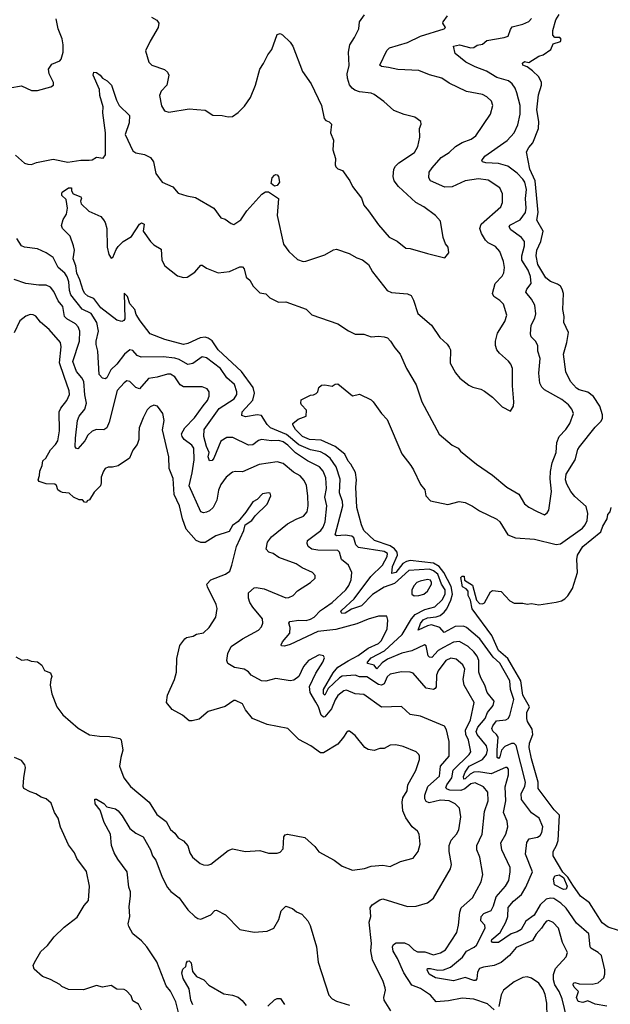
# Model space of a CAD drawing. Extents: x 2086813 to 2278017, y 548126 to 753336.
# Tile 258 of 461: x 2155952 to 2160040, y 679478 to 686289. Entities that reach past the tile are written whole.
import ezdxf

# ---------------------------------------------------------------- set-up
doc = ezdxf.new("R2010")
doc.units = 0

msp = doc.modelspace()

# ---------------------------------------------------------------- linework, layer by layer
at = {"layer": '0CON10XD'}
for points in [[(2156545.5, 685435), (2156545.4, 685505), (2156528.2, 685645), (2156530.7, 685685), (2156506.9, 685765), (2156505.6, 685805), (2156460, 685905), (2156465, 685926.2), (2156485, 685924.2), (2156510, 685905), (2156525, 685883.8), (2156557.5, 685865), (2156588.8, 685835), (2156621.7, 685731.7), (2156640, 685695), (2156712, 685625), (2156709.4, 685575), (2156683.1, 685495), (2156735, 685381.9), (2156755, 685367.3), (2156815, 685355.3), (2156858.5, 685335), (2156878.2, 685305), (2156895.5, 685225), (2156939.2, 685165), (2157012.5, 685132.5), (2157049.1, 685089.1), (2157109.2, 685069.2), (2157167.9, 685057.9), (2157295.6, 684985.6), (2157345, 684919.2), (2157375, 684908.9), (2157415, 684878.6), (2157435, 684872.9), (2157482.5, 684905), (2157524, 684966), (2157627.2, 685082.8), (2157653, 685097), (2157675, 685098.2), (2157742.5, 685052.5), (2157733.3, 684935), (2157778, 684735), (2157815.8, 684685.8), (2157875, 684628.8), (2157915, 684616), (2157932.3, 684617.7), (2158065, 684662.9), (2158125, 684696.9), (2158145, 684701.9), (2158231.9, 684671.9), (2158285, 684642.5), (2158325, 684626.9), (2158365.7, 684595), (2158394.7, 684544.7), (2158495, 684414.5), (2158525, 684402.2), (2158635, 684392.9), (2158661.4, 684381.4), (2158678.3, 684348.3), (2158707, 684257), (2158802, 684175), (2158859.7, 684089.7), (2158910, 684045), (2158925, 684023.3), (2158932.5, 684005), (2158931.7, 683911.7), (2158968, 683845), (2158998.8, 683808.8), (2159061.2, 683761.2), (2159087.7, 683747.7), (2159143.9, 683733.9), (2159168.8, 683718.8), (2159225, 683676.7), (2159291.7, 683611.7), (2159348.3, 683581.7), (2159370, 683615), (2159372.5, 683645), (2159362.5, 683755), (2159361.9, 683875), (2159351.4, 683905), (2159335, 683927.5), (2159271.6, 683981.6), (2159254.4, 684005), (2159244.4, 684035), (2159244.4, 684065), (2159259.4, 684120.6), (2159308.8, 684201.2), (2159323.3, 684245), (2159299.8, 684319.8), (2159275, 684347.1), (2159234, 684375), (2159224.2, 684395), (2159242.2, 684465), (2159290.8, 684515), (2159303.4, 684536.6), (2159306.5, 684573.5), (2159300, 684615), (2159275.7, 684685), (2159245, 684720.8), (2159195, 684745.8), (2159175, 684764), (2159148.6, 684808.6), (2159136.5, 684845), (2159145.6, 684875), (2159282.9, 684995), (2159294.4, 685025), (2159294.4, 685085), (2159275.4, 685125.4), (2159195, 685179.2), (2159128.1, 685188.1), (2159034.8, 685175.2), (2158945, 685133.2), (2158895, 685130.9), (2158795.8, 685175), (2158783.1, 685195), (2158785.5, 685234.5), (2158805.7, 685265), (2158870, 685335), (2158925, 685370), (2158967.4, 685412.6), (2159015, 685440), (2159077.3, 685462.7), (2159108, 685485), (2159210, 685635), (2159226, 685695), (2159218, 685725), (2159185, 685756.2), (2159155, 685771.2), (2159045, 685791.5), (2158925, 685850.6), (2158873.9, 685883.9), (2158787.6, 685907.6), (2158715, 685936.5), (2158570, 685945), (2158505, 685957.3), (2158455, 685964), (2158444.2, 685975), (2158493.3, 686075), (2158510.8, 686095), (2158635, 686130), (2158725.2, 686174.8), (2158890, 686225), (2158898, 686235), (2158881.4, 686265), (2158881.9, 686275), (2158912.7, 686315)], [(2156865, 686306.7), (2156902.5, 686285), (2156914.3, 686265), (2156911.1, 686235), (2156855, 686140.8), (2156823, 686073), (2156846.2, 685995), (2156867.5, 685975), (2156954, 685945), (2156974.2, 685925), (2156984.2, 685905), (2156970, 685835), (2156931.2, 685795), (2156918.8, 685765), (2156932.7, 685692.7), (2156955, 685657.5), (2156985, 685648.8), (2157125, 685672), (2157178.3, 685668.3), (2157235, 685662.5), (2157288.3, 685628.3), (2157353.6, 685626.4), (2157395, 685616.7), (2157425, 685620), (2157465, 685647.5), (2157508.8, 685691.2), (2157548.7, 685751.3), (2157584.4, 685835), (2157613.2, 685946.8), (2157640, 685985), (2157668.8, 686045), (2157698.3, 686081.7), (2157735, 686187.5), (2157755, 686192.5), (2157770, 686185), (2157824, 686134), (2157842, 686105), (2157910.2, 685930.2), (2157968.6, 685845), (2158040.8, 685695), (2158060, 685605), (2158070.6, 685590.6), (2158095, 685582), (2158110, 685565), (2158104, 685505), (2158124, 685455), (2158119.5, 685389.5), (2158137.7, 685327.7), (2158136.2, 685285), (2158141.2, 685271.2), (2158155, 685256.7), (2158186.7, 685245), (2158236.2, 685175), (2158256.2, 685135), (2158316.7, 685055), (2158333.3, 685005), (2158367.3, 684967.3), (2158435, 684868.8), (2158510, 684785), (2158565, 684756.2), (2158625, 684708), (2158655, 684706.2), (2158775, 684671.2), (2158895, 684642.5), (2158922.5, 684675), (2158916.7, 684715), (2158898.3, 684738.3), (2158883, 684783), (2158863.8, 684895), (2158830, 684935), (2158748, 684995), (2158693.6, 685023.6), (2158574.7, 685134.7), (2158544.4, 685175), (2158537.5, 685205), (2158540.6, 685255), (2158552.5, 685275), (2158575, 685297.5), (2158685, 685369.2), (2158708.3, 685411.7), (2158722.2, 685475), (2158720, 685535), (2158730, 685565), (2158727.5, 685585), (2158687.5, 685615), (2158612.7, 685632.7), (2158540.7, 685660.7), (2158472.4, 685722.4), (2158405, 685771.4), (2158385, 685780), (2158305, 685789.5), (2158272.3, 685802.3), (2158252.9, 685815), (2158235, 685838), (2158221.2, 685885), (2158219.2, 685915), (2158232.7, 685972.7), (2158227.3, 686065), (2158237.8, 686115), (2158270, 686165), (2158298.6, 686225), (2158302.9, 686275), (2158338.1, 686321.9)], [(2159501.2, 685935), (2159465, 685963.8), (2159435, 685974.3), (2159431.7, 685988.3), (2159445, 685998.6), (2159475, 685993.8), (2159545, 686036), (2159575, 686046), (2159627, 686083), (2159645, 686122.5), (2159695, 686138), (2159698.5, 686155), (2159691.2, 686165), (2159655, 686166.2), (2159640.8, 686180.8), (2159642.2, 686215), (2159661.5, 686288.5), (2159685.4, 686324.6)], [(2155883.6, 685816.4), (2155965, 685831.2), (2156035, 685799.5), (2156075, 685798.2), (2156168.8, 685825), (2156186, 685835), (2156186, 685855), (2156155.4, 685915), (2156152.9, 685947.1), (2156175, 685981.8), (2156230, 686005), (2156240, 686015), (2156253.1, 686065), (2156254.4, 686115.6), (2156247.2, 686157.2), (2156219.4, 686225), (2156204.4, 686294.4)], [(2157486.3, 683855), (2157325, 684004.7), (2157285, 684067.7), (2157256.7, 684086.7), (2157235, 684091.7), (2157202.4, 684087.6), (2157115, 684049.1), (2157085, 684042.9), (2156956.2, 684076.2), (2156856.4, 684116.4), (2156785, 684205.6), (2156759.3, 684249.3), (2156748.6, 684285), (2156714.2, 684324.2), (2156698.5, 684375), (2156675, 684396), (2156680, 684220), (2156673.1, 684206.9), (2156658.5, 684201.5), (2156625, 684210.6), (2156515, 684296.3), (2156465, 684360.8), (2156425, 684377.3), (2156403.6, 684393.6), (2156390.8, 684415), (2156369.5, 684489.5), (2156347.3, 684535), (2156340.8, 684585), (2156322.3, 684635), (2156331.1, 684695), (2156325.7, 684725), (2156301.1, 684791.1), (2156248.8, 684845), (2156241.2, 684865), (2156253.8, 684906.2), (2156275.8, 684944.2), (2156283.8, 684985), (2156273.3, 685045), (2156245, 685072.5), (2156243.6, 685086.4), (2156247.5, 685095), (2156290, 685125), (2156310, 685125), (2156310, 685105), (2156323.3, 685083.3), (2156375, 685062.5), (2156380, 685055), (2156373, 685033), (2156377.5, 685015), (2156430, 684965), (2156515, 684927.1), (2156532.9, 684905), (2156544.3, 684885), (2156554.4, 684845), (2156558, 684715), (2156568.8, 684665), (2156585, 684640), (2156597, 684643), (2156620, 684700), (2156635, 684720), (2156667.5, 684755), (2156725, 684788.8), (2156782.5, 684875), (2156795, 684884.2), (2156814, 684875), (2156808, 684825), (2156857.5, 684755), (2156881.3, 684731.3), (2156932.1, 684702.1), (2156936.9, 684625), (2156956.3, 684586.3), (2157045, 684517.5), (2157085, 684506), (2157111.7, 684508.3), (2157165, 684543.3), (2157205, 684590), (2157215, 684590), (2157245, 684568.8), (2157325, 684536.7), (2157405, 684546), (2157475, 684580), (2157495, 684580), (2157505.7, 684565.7), (2157518.8, 684508.8), (2157545, 684487.5), (2157568, 684445), (2157615, 684398.8), (2157655, 684393.3), (2157683.9, 684363.9), (2157742.5, 684335), (2157795, 684337.5), (2157935, 684286), (2157975, 684248), (2158155, 684185.7), (2158227.3, 684137.3), (2158275, 684114.2), (2158335, 684112.5), (2158385, 684093.8), (2158435, 684100), (2158475.6, 684095.6), (2158497.2, 684087.2), (2158518.8, 684065), (2158547.7, 684017.7), (2158585.8, 683975), (2158628.9, 683875), (2158695, 683763.8), (2158734.5, 683645), (2158855, 683421.4), (2158945, 683346.2), (2158987.5, 683325), (2159003.3, 683305), (2159113.3, 683215), (2159225, 683138.8), (2159324, 683055), (2159405.4, 683005.4), (2159445, 682940), (2159475.8, 682915.8), (2159533.3, 682886.7), (2159585, 682862.5), (2159603, 682877), (2159614, 682896), (2159632.8, 683025), (2159623, 683113), (2159626.6, 683163.4), (2159637.3, 683222.7), (2159663.8, 683295), (2159668.9, 683365), (2159686.2, 683405), (2159732.5, 683455), (2159760, 683495), (2159784.4, 683565), (2159773.9, 683593.9), (2159751.1, 683625), (2159705, 683660.5), (2159585, 683727.8), (2159566.6, 683746.6), (2159551.8, 683775), (2159543.8, 683843.8), (2159553.6, 683945), (2159538.2, 683995), (2159538.1, 684035), (2159521.9, 684065), (2159491.5, 684095), (2159486.4, 684115), (2159491.8, 684175), (2159517.3, 684225), (2159524.5, 684255), (2159517.5, 684315), (2159494.7, 684354.7), (2159455.5, 684405), (2159461.1, 684425), (2159491.2, 684465), (2159486.8, 684513.2), (2159471.2, 684555), (2159426.7, 684625), (2159427.6, 684655), (2159445.9, 684725), (2159444.6, 684755), (2159425, 684782.7), (2159351.5, 684835), (2159339.4, 684855), (2159345, 684867.8), (2159415.4, 684905), (2159452.1, 684955), (2159457.5, 684985), (2159453, 685053), (2159459.6, 685115), (2159447.9, 685165), (2159435, 685186.4), (2159395, 685226.5), (2159329.4, 685275), (2159265, 685294.7), (2159177.8, 685297.8), (2159156.2, 685305), (2159150.8, 685315), (2159172.2, 685345), (2159325, 685452.7), (2159375, 685506.9), (2159399.2, 685560.8), (2159414.6, 685635), (2159414.6, 685695), (2159393.7, 685783.7), (2159381.8, 685815), (2159361.1, 685845), (2159335.9, 685865.9), (2159255, 685889.8), (2159182.5, 685932.5), (2159105, 685962.1), (2159040, 685995), (2158965, 686054.3), (2158954, 686105), (2158995, 686115.5), (2159075, 686094.5), (2159094.2, 686095.8), (2159117.5, 686112.5), (2159155, 686118.8), (2159185, 686145.8), (2159305.3, 686164.7), (2159333.8, 686175), (2159348.3, 686221.7), (2159360.9, 686239.1), (2159435, 686257.1), (2159475, 686277.1), (2159493.8, 686296.2)], [(2160015.2, 679465.2), (2159935, 679478), (2159885, 679501.4), (2159849.8, 679490.2), (2159817.7, 679497.7), (2159806.5, 679525), (2159819.5, 679565), (2159790, 679595), (2159782.5, 679612.5), (2159785.5, 679624.5), (2159795, 679629.5), (2159825, 679620), (2159915, 679616.1), (2159955, 679625.4), (2159995, 679661.4), (2160002.2, 679685), (2160001.9, 679715), (2159978.4, 679815), (2159956.4, 679836.4), (2159905.5, 679865), (2159899.2, 679875), (2159890, 679965), (2159805, 680037.8), (2159735, 680142.1), (2159696.8, 680176.8), (2159648.4, 680208.4), (2159625, 680212), (2159595, 680204), (2159554.4, 680165), (2159512, 680095), (2159455, 680053.4), (2159422.5, 679995), (2159395, 679978.6), (2159354, 679966), (2159265, 679905.4), (2159225, 679904.5), (2159217.5, 679915), (2159220.8, 679925), (2159276.8, 679973.2), (2159315.9, 680045.9), (2159329.5, 680085), (2159332, 680148), (2159368.7, 680191.3), (2159425, 680236.8), (2159455, 680287.5), (2159502, 680395), (2159453.6, 680515), (2159462.8, 680597.2), (2159478.7, 680621.3), (2159535, 680633.3), (2159554, 680645), (2159566.5, 680665), (2159573.3, 680705), (2159546.7, 680765), (2159493.1, 680803.1), (2159424.8, 680894.8), (2159422.1, 680935), (2159449.1, 680985), (2159451.9, 681015), (2159387.6, 681267.6), (2159375, 681280.8), (2159355, 681282.8), (2159309.3, 681260.7), (2159287.5, 681235), (2159275, 681190), (2159265, 681178.9), (2159255.7, 681185.7), (2159255.8, 681235.8), (2159263.8, 681325), (2159252.7, 681345), (2159226, 681366), (2159220, 681385), (2159227, 681405), (2159251.8, 681438.2), (2159317.5, 681445), (2159332.7, 681455), (2159344, 681475), (2159371.4, 681585), (2159348.8, 681655), (2159343.2, 681715), (2159275, 681836.3), (2159228, 681878), (2159136.2, 682005), (2159045, 682085.3), (2159022.5, 682092.5), (2158965, 682091.2), (2158890.5, 682050.5), (2158860.8, 682085), (2158802.1, 682102.1), (2158773.4, 682096.6), (2158710, 682065), (2158725, 682111.5), (2158745, 682138.1), (2158775, 682150.7), (2158835, 682158.3), (2158861.8, 682168.2), (2158890, 682190), (2158907.4, 682212.6), (2158936.2, 682273.8), (2158947.3, 682315), (2158937.8, 682367.8), (2158886.8, 682465), (2158855, 682505.2), (2158815, 682528.6), (2158655, 682547.3), (2158628.4, 682541.6), (2158603, 682527), (2158555, 682463.9), (2158527.1, 682457.1), (2158533.4, 682505), (2158566.7, 682585), (2158564.1, 682605), (2158547.2, 682627.2), (2158515, 682649.9), (2158407.7, 682685), (2158334.7, 682755), (2158317.5, 682795), (2158286.6, 682915), (2158278.7, 683055), (2158282.8, 683105), (2158275.9, 683155.9), (2158245, 683212.9), (2158224.4, 683235), (2158202.5, 683282.5), (2158136.2, 683336.2), (2158039.2, 683379.2), (2157958.8, 683385), (2157908.6, 683405), (2157860.9, 683455), (2157843, 683487), (2157843.6, 683496.4), (2157880, 683525), (2157934, 683546), (2157937.5, 683587.5), (2157902.5, 683625), (2157897.5, 683635), (2157900.7, 683659.3), (2157965, 683692.5), (2157985, 683693.3), (2158005, 683702.5), (2158016.7, 683715), (2158023.3, 683745), (2158040.5, 683759.5), (2158065, 683763.3), (2158115, 683753.8), (2158135, 683766.7), (2158155, 683770), (2158255, 683686.7), (2158305, 683698.8), (2158385, 683658.8), (2158398.8, 683645), (2158455, 683564), (2158495, 683522), (2158597.1, 683285), (2158658, 683205), (2158678, 683175), (2158725, 683072.5), (2158755.8, 683035.8), (2158762.5, 682995), (2158795, 682961.2), (2158915, 682935.8), (2158994.2, 682955.8), (2159035, 682948.9), (2159085, 682924.6), (2159135, 682890.3), (2159255, 682833.6), (2159275, 682814.4), (2159331.4, 682725), (2159384.5, 682704.5), (2159515, 682695.5), (2159665, 682657.5), (2159695, 682661.8), (2159847.6, 682772.4), (2159866.4, 682793.6), (2159879.4, 682825), (2159883.5, 682873.5), (2159872.3, 682922.3), (2159795, 682989.6), (2159765.4, 683025), (2159738.7, 683075), (2159730.3, 683105), (2159734, 683145), (2159796.2, 683245), (2159814.4, 683314.4), (2159825.9, 683334.1), (2159935, 683470.8), (2159975, 683510), (2159985, 683530), (2159986.4, 683555), (2159965.9, 683615.9), (2159922.8, 683682.8), (2159885, 683712.7), (2159825, 683729.2), (2159805, 683740.6), (2159765, 683785.7), (2159732.8, 683852.8), (2159716.2, 683975), (2159739.1, 684055), (2159749.1, 684125), (2159718.9, 684195), (2159720.9, 684235), (2159710.9, 684285), (2159714.8, 684395), (2159707.1, 684425), (2159695, 684444.6), (2159675, 684458.9), (2159625, 684477.8), (2159592.6, 684502.6), (2159538.3, 684595), (2159527.4, 684655), (2159531, 684695), (2159558.6, 684755), (2159575.3, 684825), (2159532.1, 684902.1), (2159539.7, 684955), (2159520.3, 685175), (2159481.6, 685255), (2159459.5, 685375), (2159475, 685404.3), (2159503.2, 685436.8), (2159542.2, 685535), (2159544.7, 685584.7), (2159530.5, 685665), (2159542, 685768), (2159563.8, 685835), (2159563.9, 685853.9), (2159544.1, 685894.1), (2159501.2, 685935)], [(2155922.7, 685352.7), (2155985, 685296.2), (2156008.3, 685288.3), (2156035, 685288), (2156069.7, 685300.3), (2156185, 685323.3), (2156285.9, 685304.1), (2156375, 685318.1), (2156433, 685317), (2156455, 685320), (2156485, 685337.5), (2156529.3, 685330.7), (2156545.8, 685355), (2156545.5, 685435)], [(2157715, 685138.1), (2157693.5, 685155), (2157698.9, 685195), (2157715, 685214.2), (2157725, 685217.1), (2157735, 685215.7), (2157742.5, 685205), (2157750, 685165), (2157735, 685141.4), (2157715, 685138.1)], [(2159235, 679439.4), (2159190.4, 679480.4), (2159095, 679514), (2159015, 679521.1), (2158918.9, 679501.1), (2158833.8, 679493.8), (2158795, 679541.2), (2158725, 679586.2), (2158665, 679608.9), (2158609.7, 679695), (2158567.3, 679795), (2158537.3, 679845), (2158532.5, 679875), (2158539.8, 679890.2), (2158557.6, 679902.4), (2158615, 679902.1), (2158645, 679889.2), (2158679.6, 679855), (2158705, 679840.6), (2158755, 679840.8), (2158815, 679820.8), (2158865, 679833.8), (2158899.4, 679855), (2158976.7, 679975), (2158989.5, 680025), (2158997.9, 680115), (2159007.9, 680145), (2159085.9, 680214.1), (2159145.6, 680325), (2159158.1, 680375), (2159136.2, 680495), (2159116.4, 680545), (2159115.4, 680575), (2159152.1, 680655), (2159168.8, 680811.2), (2159194.5, 680885), (2159193.1, 680945), (2159162.4, 680982.4), (2159105, 681009.4), (2159075, 681001.6), (2159032.3, 680967.7), (2159005, 680956), (2158928.5, 680958.5), (2158910, 680965), (2158902.1, 680975), (2158907.5, 680995), (2158943, 681045), (2158952.8, 681097.2), (2159062.1, 681205), (2159073.2, 681225), (2159058.1, 681305), (2159040.8, 681345), (2159036.8, 681375), (2159071.9, 681445), (2159096.4, 681565), (2159029.3, 681685), (2159021, 681725), (2159026.5, 681755), (2159033.3, 681795), (2159019.7, 681825), (2158972.2, 681865), (2158935, 681872.7), (2158901.1, 681855), (2158848.2, 681785), (2158836.8, 681755), (2158835.3, 681674.7), (2158827.7, 681662.3), (2158815, 681656.4), (2158765, 681665.4), (2158675, 681768.1), (2158655, 681775.6), (2158595, 681777.1), (2158515, 681761.8), (2158495, 681741.9), (2158474.6, 681695), (2158455, 681685.2), (2158435, 681690.7), (2158355, 681742.3), (2158305, 681743.5), (2158275, 681754.6), (2158185, 681748.6), (2158165, 681737), (2158087.8, 681662.2), (2158065, 681615.8), (2158054.1, 681625.9), (2158054.4, 681655), (2158120.6, 681769.4), (2158155, 681810.2), (2158225, 681854.5), (2158295, 681891.4), (2158365, 681940.8), (2158435, 681974.2), (2158455, 681993.9), (2158495.6, 682075.6), (2158500.8, 682135), (2158492.5, 682162.5), (2158435, 682162), (2158365, 682142.7), (2158285, 682109.2), (2158140.4, 682069.6), (2158015, 682055.8), (2157825, 681967.7), (2157785, 681954.4), (2157765, 681957.5), (2157762.5, 681965), (2157771.8, 681985), (2157820.8, 682045), (2157824.4, 682085), (2157815.8, 682115), (2157821.2, 682125), (2157885, 682134.7), (2157935, 682132), (2157965, 682140.9), (2157990, 682155), (2158035, 682202.3), (2158060.6, 682219.4), (2158115, 682257.5), (2158208.5, 682345), (2158229.2, 682375), (2158245.6, 682415), (2158250, 682465), (2158226.7, 682515), (2158180, 682555), (2158166.2, 682605), (2158155, 682617.9), (2158015, 682619), (2157974.3, 682625), (2157948.5, 682645), (2157942.1, 682665), (2157945, 682685.8), (2158035.2, 682754.8), (2158051.9, 682778.1), (2158065.2, 682814.8), (2158078.8, 682925), (2158063.3, 682985), (2158075.8, 683045), (2158070.3, 683120.3), (2158053.2, 683165), (2158028.2, 683195), (2157945, 683236.3), (2157861.5, 683291.5), (2157807, 683345), (2157775, 683367.8), (2157745, 683377.3), (2157695, 683374.4), (2157626, 683384), (2157605, 683377.3), (2157565, 683348.5), (2157535, 683344.6), (2157428.5, 683398.5), (2157385, 683397.6), (2157345, 683372.2), (2157296.5, 683255), (2157285, 683238.6), (2157265, 683238), (2157256.7, 683265), (2157264.3, 683295.7), (2157245, 683335.7), (2157226.7, 683405), (2157228.8, 683455), (2157332, 683598), (2157437.5, 683665), (2157454.6, 683695), (2157456.1, 683715), (2157437.9, 683765), (2157385, 683810.9), (2157341.1, 683875), (2157245, 683949.1), (2157215, 683956.2), (2157151.2, 683911.2), (2157115, 683903), (2157055, 683939.2), (2157025, 683948.2), (2156945, 683956.1), (2156793.6, 683953.6), (2156766, 683966), (2156735, 684000), (2156715, 684004.5), (2156677.3, 683975), (2156625, 683906.7), (2156583.3, 683866.7), (2156555, 683812), (2156545, 683804), (2156525, 683809.2), (2156502.7, 683835), (2156492.2, 683995), (2156481.1, 684041.1), (2156480.9, 684065), (2156497.9, 684135), (2156486.8, 684195), (2156446.2, 684256.2), (2156385, 684286.2), (2156306, 684385), (2156296.6, 684415), (2156293.3, 684475), (2156280.8, 684510.8), (2156265, 684534.7), (2156218.7, 684575), (2156183.2, 684643.2), (2156135, 684675.6), (2156075, 684704.5), (2155985, 684714.4), (2155965, 684724.4), (2155932.2, 684775)], [(2158521.7, 679431.7), (2158475.7, 679505), (2158473.3, 679525), (2158484.4, 679574.4), (2158480.7, 679590.7), (2158466.7, 679635), (2158394.5, 679785), (2158383.2, 679846.8), (2158387.4, 679897.4), (2158370.6, 680045), (2158381.4, 680085), (2158378.6, 680145), (2158392, 680165), (2158445, 680201.1), (2158465, 680207.3), (2158635, 680154), (2158695, 680155.8), (2158775, 680178.6), (2158815, 680210.8), (2158933.3, 680415), (2158939.6, 680445), (2158923.6, 680535), (2158925.4, 680575), (2158937.1, 680612.9), (2158975.6, 680655), (2158992.2, 680685), (2159005.5, 680775), (2158995.7, 680835), (2158965, 680864.4), (2158925, 680884.5), (2158865, 680890.3), (2158785, 680871.3), (2158765, 680880.5), (2158755, 680900), (2158756.4, 680925), (2158776.7, 680985), (2158858.4, 681055), (2158863.4, 681125), (2158924.6, 681195), (2158923.8, 681295), (2158907, 681377), (2158891.2, 681401.2), (2158725, 681471.5), (2158655, 681482.9), (2158595, 681537.1), (2158455, 681532.7), (2158335, 681620.5), (2158275, 681626.2), (2158215, 681650.4), (2158195, 681645.5), (2158155, 681614.4), (2158135, 681582.9), (2158109.6, 681520.4), (2158065, 681465.4), (2158054.3, 681464.3), (2158038.8, 681478.8), (2158020.9, 681535), (2158001.7, 681568.3), (2157962.2, 681635), (2157957.5, 681675), (2158000.9, 681769.1), (2158050, 681845), (2158061.2, 681875), (2158055, 681888.8), (2158025, 681894.2), (2157950, 681855), (2157915.8, 681814.2), (2157884, 681745), (2157850.3, 681719.7), (2157825, 681714.4), (2157725, 681730.5), (2157655, 681712.9), (2157625, 681714.3), (2157553.8, 681755), (2157535, 681776.7), (2157505, 681796.2), (2157438.3, 681808.3), (2157392.5, 681835), (2157386.2, 681855), (2157391.8, 681905), (2157415, 681953.1), (2157495, 682006.9), (2157605, 682065.6), (2157625, 682088), (2157635.6, 682115), (2157633.2, 682143.2), (2157564.7, 682225), (2157545, 682257.1), (2157536.9, 682286.9), (2157536.2, 682325), (2157575, 682358), (2157588.3, 682361.7), (2157645, 682351.6), (2157795, 682290), (2157815, 682291.1), (2157845, 682305.7), (2157875, 682338.8), (2157965.6, 682394.4), (2157998, 682425), (2157997.5, 682445), (2157978.8, 682465), (2157907.3, 682497.3), (2157865, 682525.6), (2157745, 682568), (2157706.2, 682595), (2157675.9, 682605.9), (2157658, 682625), (2157666.5, 682675), (2157695, 682710.6), (2157805, 682800.9), (2157865, 682834.3), (2157917.5, 682855), (2157942.5, 682885), (2157948.8, 682925), (2157947.5, 682995), (2157936.7, 683066.7), (2157920.2, 683100.2), (2157892.9, 683132.9), (2157847.7, 683157.7), (2157775, 683218.1), (2157735, 683229.6), (2157608.5, 683211.5), (2157495, 683160.4), (2157445, 683164), (2157425, 683158), (2157382.2, 683125), (2157345, 683074.3), (2157328.7, 683035), (2157317.6, 682965), (2157291.5, 682915), (2157265, 682890.4), (2157245, 682880.9), (2157225, 682878.2), (2157205.3, 682885.3), (2157124.7, 683065), (2157146.6, 683155), (2157159, 683245), (2157156.5, 683325), (2157144.5, 683345), (2157090, 683385), (2157076.7, 683405), (2157072.9, 683425), (2157095.3, 683465), (2157163.1, 683535), (2157222.7, 683617.3), (2157251.1, 683655), (2157264.5, 683685), (2157263.6, 683713.6), (2157250, 683735), (2157215, 683748.9), (2157085, 683748.8), (2157062.5, 683762.5), (2157025, 683818.1), (2156995, 683835.5), (2156975, 683837.3), (2156904, 683816), (2156844.4, 683805.6), (2156782.5, 683735), (2156755, 683743.5), (2156715, 683786.9), (2156695, 683790), (2156675, 683776.5), (2156626.9, 683723.1), (2156572, 683505), (2156555.6, 683465), (2156535, 683452.3), (2156485, 683453.5), (2156455, 683443.1), (2156425, 683415.5), (2156404, 683376), (2156355, 683320.6), (2156345, 683321.4), (2156337.3, 683335), (2156338.4, 683395), (2156353.3, 683515), (2156364.8, 683545), (2156402.5, 683595), (2156414.1, 683635), (2156402.7, 683692.7), (2156395.6, 683785.6), (2156381.9, 683811.9), (2156346.4, 683855), (2156319.6, 683925), (2156365.3, 684065), (2156367.7, 684135), (2156356.4, 684165), (2156338.5, 684185), (2156278.7, 684218.7), (2156262.3, 684235), (2156251.2, 684305), (2156219.7, 684345), (2156189.1, 684409.1), (2156165, 684438.6), (2156135, 684452.2), (2156085, 684451.5), (2155995.7, 684464.3), (2155915, 684491.4)], [(2156775.9, 683425.9), (2156776, 683385), (2156765, 683350), (2156735, 683310), (2156711.4, 683255), (2156635, 683202.2), (2156595, 683192.2), (2156565, 683194.2), (2156545, 683184), (2156531.4, 683165), (2156516.7, 683125), (2156517.1, 683085), (2156510.8, 683065), (2156468.5, 683021.5), (2156435, 682967.5), (2156420, 682960), (2156415, 682950), (2156401.7, 682951.7), (2156387, 682967), (2156365, 682967.5), (2156325.8, 682985.8), (2156294.3, 683014.3), (2156248, 683018), (2156232.5, 683025), (2156216.4, 683036.4), (2156206.1, 683066.1), (2156195, 683076.7), (2156135, 683077.5), (2156087.5, 683095), (2156080, 683105), (2156090, 683135), (2156090.8, 683165), (2156108.6, 683205), (2156113.7, 683236.3), (2156134.3, 683255.7), (2156165, 683314), (2156200.2, 683349.8), (2156215.6, 683375), (2156228.5, 683445), (2156226.1, 683575), (2156238.2, 683601.8), (2156278.9, 683655), (2156296.1, 683695), (2156295, 683721.2), (2156259.6, 683819.6), (2156226.8, 683915), (2156238.7, 684025), (2156235.3, 684055.3), (2156156.9, 684145), (2156096.4, 684196.4), (2156065, 684238), (2156045, 684248.1), (2156025, 684248.6), (2155995, 684238.6), (2155954.2, 684205), (2155915, 684122.5)], [(2159757.1, 679305), (2159706.1, 679515), (2159685.1, 679565.1), (2159655, 679611.2), (2159645.9, 679645.9), (2159646.1, 679683.9), (2159660.7, 679725), (2159732.9, 679805), (2159742.9, 679835), (2159707.8, 679905), (2159680.5, 680005), (2159645, 680044.4), (2159615, 680057.1), (2159598.3, 680051.7), (2159585, 680037.5), (2159564.5, 680005), (2159526.6, 679963.4), (2159501.4, 679918.6), (2159388.8, 679871.2), (2159340.8, 679815), (2159285, 679766.2), (2159235, 679746.9), (2159161.2, 679735), (2159135.3, 679724.7), (2159119.9, 679700.1), (2159115.3, 679654.7), (2159107.4, 679642.6), (2159095, 679641.5), (2159035, 679663.2), (2158955, 679640.3), (2158829.9, 679659.9), (2158785.4, 679685), (2158771.8, 679715), (2158775.5, 679724.5), (2158795, 679726.1), (2158845, 679713.4), (2158884.4, 679715.6), (2158934.5, 679735.5), (2159015.7, 679804.3), (2159045, 679846.2), (2159097.5, 679872.5), (2159112.9, 679887.1), (2159174, 680005), (2159170.9, 680025), (2159143.9, 680055), (2159145.4, 680085), (2159165, 680104.6), (2159215, 680127.5), (2159231.4, 680158.6), (2159249.1, 680220.9), (2159314.3, 680295.7), (2159338.2, 680335), (2159347.5, 680395), (2159346.1, 680425), (2159288.5, 680545), (2159281.5, 680595), (2159315.8, 680654.2), (2159331.1, 680705), (2159324.7, 680744.7), (2159301.2, 680805), (2159317.4, 680885), (2159311.7, 680981.7), (2159336.1, 681065), (2159334.5, 681104.5), (2159325, 681115.6), (2159315, 681115.5), (2159215, 681072.9), (2159126.3, 681086.3), (2159096, 681084), (2159070.4, 681069.6), (2159035, 681037.3), (2159025, 681035.7), (2159023.2, 681053.2), (2159035, 681084.5), (2159062.4, 681125), (2159155, 681172), (2159183.4, 681205), (2159189, 681235), (2159182.3, 681265), (2159117.5, 681345), (2159111.3, 681365), (2159123.7, 681395), (2159173.9, 681455), (2159190.7, 681495), (2159229.6, 681545), (2159236.8, 681575), (2159187.7, 681635), (2159170.4, 681685), (2159143.6, 681735), (2159130, 681775), (2159129.7, 681855), (2159118, 681885), (2159096.2, 681915), (2159055, 681952.3), (2158995, 681987.1), (2158955, 681982.5), (2158885, 681946.7), (2158849.2, 681925), (2158805, 681875.5), (2158787.9, 681877.9), (2158778.9, 681888.9), (2158766.2, 681956.2), (2158754.4, 681964.4), (2158665, 681922.6), (2158595.9, 681905.9), (2158496.6, 681865), (2158460.1, 681839.9), (2158425, 681798.5), (2158404.4, 681824.4), (2158360, 681835), (2158358.8, 681845), (2158385.3, 681875), (2158477.4, 681922.6), (2158598.4, 682035), (2158664.8, 682145.2), (2158689.4, 682175), (2158755, 682208.8), (2158825, 682226.1), (2158876.5, 682275), (2158897.3, 682315), (2158896.7, 682345), (2158871.7, 682385), (2158845, 682452.4), (2158815.9, 682475.9), (2158787.2, 682487.2), (2158645, 682477.4), (2158545, 682387.7), (2158475, 682362.7), (2158395, 682312), (2158317.7, 682235), (2158248.6, 682211.4), (2158205, 682183.4), (2158181.9, 682181.9), (2158174.5, 682194.5), (2158180.9, 682205), (2158267.3, 682282.7), (2158382.2, 682437.8), (2158463.4, 682515), (2158495.6, 682575), (2158498.1, 682595), (2158475, 682609.6), (2158296.6, 682636.6), (2158278, 682655), (2158265.4, 682705), (2158250, 682715), (2158205, 682722.7), (2158145, 682718.5), (2158134.7, 682724.7), (2158187.5, 682925), (2158185.2, 682955), (2158166.3, 683015), (2158170.5, 683110.5), (2158142.4, 683195), (2158101.9, 683255), (2158065, 683284.3), (2158035, 683298.3), (2157965, 683313.8), (2157885, 683348.3), (2157798.3, 683418.3), (2157688.9, 683465), (2157665, 683488.4), (2157625, 683550.7), (2157595, 683554.7), (2157515, 683541.1), (2157490.5, 683550.5), (2157491.1, 683575), (2157565, 683657.8), (2157578.1, 683705), (2157567.5, 683745), (2157486.3, 683855)], [(2155925, 681881.2), (2155968.3, 681858.3), (2156005, 681862.5), (2156030.7, 681850.7), (2156075, 681846.2), (2156105, 681822.5), (2156125, 681787.5), (2156165, 681771.2), (2156175.7, 681745), (2156167.5, 681725), (2156163.8, 681685), (2156174.2, 681625), (2156208.8, 681535), (2156250.3, 681480.3), (2156357.4, 681387.4), (2156435, 681341.4), (2156505, 681331.4), (2156575, 681330.8), (2156645, 681316.2), (2156655, 681307.5), (2156666.2, 681235), (2156651.2, 681185), (2156644.2, 681125), (2156673.1, 681045), (2156718.9, 680985), (2156849.2, 680875), (2156901.5, 680791.5), (2156965, 680743.1), (2156996.6, 680686.6), (2157025, 680661.2), (2157048.8, 680628.8), (2157085, 680608.8), (2157115, 680573.8), (2157129.4, 680525), (2157147.5, 680495), (2157202, 680452), (2157225, 680441.4), (2157255, 680439.2), (2157275, 680447.5), (2157395, 680541.2), (2157425, 680553.3), (2157515, 680534), (2157615, 680540.8), (2157674.2, 680524.2), (2157735, 680522), (2157755, 680530), (2157776.3, 680553.7), (2157779.2, 680635), (2157790, 680650), (2157805, 680654.2), (2157925, 680630.8), (2157995, 680568.8), (2158021.7, 680531.7), (2158127.5, 680475), (2158184.1, 680434.1), (2158255, 680406.2), (2158338, 680418), (2158385, 680432.9), (2158465, 680438.9), (2158515, 680430.8), (2158587.5, 680465), (2158675, 680488.8), (2158710.8, 680535), (2158723.1, 680585), (2158717.5, 680655), (2158706, 680675), (2158668, 680705), (2158625, 680766.7), (2158604.4, 680815), (2158598.2, 680875), (2158604.6, 680905.4), (2158632.9, 680955), (2158639.2, 680995), (2158692.9, 681095), (2158718.3, 681171.7), (2158718, 681195), (2158715, 681206.7), (2158695, 681224), (2158605, 681262), (2158555, 681271.4), (2158515, 681270), (2158475, 681248), (2158445, 681246.2), (2158405, 681233.8), (2158365, 681240), (2158340, 681255), (2158275, 681336.7), (2158235, 681367.5), (2158225, 681367.5), (2158215, 681357.5), (2158193.9, 681326.1), (2158155, 681277.5), (2158055, 681216), (2158035, 681216), (2157967.5, 681265), (2157885, 681310), (2157807.5, 681385), (2157665, 681414), (2157563.3, 681455), (2157515.6, 681515.6), (2157493.8, 681555), (2157445, 681580), (2157435, 681578.8), (2157375, 681538.1), (2157256.2, 681503.8), (2157195, 681450), (2157145, 681438), (2157125, 681439.2), (2157078.3, 681478.3), (2157007.1, 681517.1), (2156967.8, 681565), (2156974.5, 681615), (2157024.4, 681725), (2157038.6, 681775), (2157038.8, 681868.8), (2157061.2, 681958.8), (2157094.3, 682005.7), (2157105.8, 682014.2), (2157152.5, 682025), (2157175, 682038.8), (2157225, 682046.2), (2157264, 682085), (2157308.8, 682155), (2157318, 682215), (2157312.3, 682242.3), (2157252, 682365), (2157248, 682385), (2157275, 682414.3), (2157377.2, 682452.8), (2157405.7, 682475), (2157421.1, 682515), (2157452.2, 682645), (2157502.5, 682755), (2157513.3, 682795), (2157558.8, 682825), (2157582.9, 682857.1), (2157665, 682936.2), (2157691.2, 682995), (2157685, 683012.5), (2157675, 683016.2), (2157631.7, 683008.3), (2157595, 682968.8), (2157565, 682953.8), (2157517.9, 682882.1), (2157465, 682816.7), (2157425, 682790), (2157401.2, 682748.8), (2157310.6, 682719.4), (2157235, 682671.5), (2157205, 682672.7), (2157172.5, 682685), (2157105.4, 682765), (2157079.1, 682835), (2157059.1, 682925), (2157021.8, 683005), (2157015.5, 683115.5), (2156986.9, 683185), (2156984.5, 683265), (2156940.6, 683450.6), (2156951.1, 683515), (2156944, 683565), (2156905, 683616), (2156881.7, 683621.7), (2156855, 683610), (2156835, 683590), (2156806.9, 683535), (2156780, 683465), (2156775.9, 683425.9)], [(2160097.2, 679987.2), (2160025, 680011.9), (2159982.1, 680042.1), (2159895, 680178.9), (2159832.5, 680225), (2159781.2, 680301.2), (2159745, 680356), (2159710.5, 680390.5), (2159644.4, 680505.6), (2159644.5, 680535), (2159668.1, 680575), (2159679.4, 680610.6), (2159688.2, 680785), (2159652, 680822), (2159541.2, 680971.2), (2159540.8, 681015), (2159493.5, 681175), (2159478.9, 681255), (2159480.9, 681285), (2159504.3, 681345), (2159499.7, 681379.7), (2159466, 681435), (2159460.8, 681455), (2159462.5, 681495), (2159480.6, 681535), (2159433.4, 681615), (2159419.2, 681715), (2159355, 681826.4), (2159329.9, 681869.9), (2159265.9, 681925), (2159218.7, 682028.7), (2159082.7, 682212.7), (2159072.4, 682272.4), (2159055.8, 682305), (2159056.7, 682335), (2159042.3, 682352.3), (2159016.4, 682366.4), (2159005, 682430), (2159015, 682440), (2159028.3, 682438.3), (2159031.2, 682411.2), (2159086.5, 682376.5), (2159112.7, 682272.7), (2159135, 682251.2), (2159155, 682248.8), (2159170, 682255), (2159209.3, 682330.7), (2159225, 682340), (2159285, 682332.5), (2159345, 682267.5), (2159373.6, 682253.6), (2159435, 682253.3), (2159465, 682246.7), (2159495, 682250), (2159545, 682240), (2159665, 682258.8), (2159701.7, 682268.3), (2159725, 682283.3), (2159746.4, 682303.6), (2159777.2, 682352.8), (2159812, 682465), (2159808.8, 682555), (2159813.6, 682583.6), (2159848.8, 682645), (2159973.3, 682745), (2159987.5, 682785), (2160017.5, 682835), (2160022.5, 682865), (2160037.5, 682885), (2160046.4, 682913.6)], [(2158683.1, 682303.1), (2158715, 682304.6), (2158749.2, 682315), (2158774, 682336), (2158801.1, 682385), (2158802.9, 682395), (2158795, 682411.1), (2158775, 682416.6), (2158723.8, 682405), (2158700, 682395), (2158681.1, 682375), (2158665.7, 682345), (2158666.2, 682315), (2158683.1, 682303.1)], [(2156795.9, 679435.9), (2156775, 679477.5), (2156735, 679502.5), (2156723.8, 679535), (2156690.9, 679570.9), (2156675, 679579.2), (2156625, 679583.3), (2156585, 679608), (2156525, 679596), (2156485, 679606.7), (2156395, 679577.5), (2156290.7, 679580.7), (2156245, 679600), (2156230, 679615), (2156165, 679648.8), (2156109.7, 679669.7), (2156051.7, 679721.7), (2156046.7, 679745), (2156055, 679767.5), (2156097.7, 679842.3), (2156145.5, 679884.5), (2156190, 679945), (2156259.7, 680010.3), (2156350.5, 680079.5), (2156398.3, 680161.7), (2156428.8, 680195), (2156434.4, 680295), (2156415, 680396.7), (2156346.8, 680486.8), (2156331.4, 680525), (2156291.2, 680581.2), (2156235, 680703.3), (2156218.1, 680765), (2156193.8, 680803.8), (2156169.3, 680869.3), (2156135, 680899.2), (2156100.6, 680910.6), (2156065, 680933.3), (2156025, 680946.7), (2155980.7, 680970.7), (2155976.7, 680985), (2155980.8, 681045), (2155991.9, 681115), (2155987.8, 681135), (2155965, 681164), (2155917.5, 681185)], [(2157063.9, 679375), (2157033.5, 679495), (2156995, 679569.1), (2156965, 679605.6), (2156900.9, 679770.9), (2156831.8, 679875), (2156795.9, 679915.9), (2156736.2, 679965), (2156707.1, 680015), (2156702.9, 680035), (2156714.3, 680085), (2156711.1, 680155), (2156720, 680225), (2156720, 680255), (2156707, 680287), (2156695.8, 680395), (2156631.3, 680481.3), (2156606.1, 680526.1), (2156588.8, 680575), (2156580, 680655), (2156538.1, 680735), (2156509.5, 680819.5), (2156474, 680865), (2156473, 680897), (2156485, 680897.5), (2156535, 680866), (2156555, 680843.3), (2156615, 680830), (2156635, 680816.2), (2156662.3, 680782.3), (2156715, 680693.8), (2156755, 680660.8), (2156805.8, 680635), (2156856.7, 680545), (2156872.5, 680505), (2156894.6, 680474.6), (2156937.3, 680357.3), (2156976.3, 680286.3), (2156998.7, 680258.7), (2157055, 680214.4), (2157115, 680130), (2157164.6, 680084.6), (2157185, 680070), (2157205, 680065.8), (2157275, 680096), (2157303.6, 680126.4), (2157315, 680129.2), (2157377.4, 680097.4), (2157475, 679996), (2157575, 679977.1), (2157665, 679984.3), (2157711.2, 680005), (2157745, 680063.3), (2157761.4, 680125), (2157795, 680156.7), (2157839.5, 680139.5), (2157867.7, 680117.7), (2157905, 680101.2), (2157946.7, 680055), (2157962.9, 680022.9), (2158005.4, 679875), (2158018.9, 679768.9), (2158091.7, 679541.7), (2158115, 679516), (2158145, 679500), (2158235, 679472.5)], [(2159715, 680272.7), (2159653.1, 680303.1), (2159647.4, 680342.6), (2159655, 680367.1), (2159685, 680373.1), (2159715.8, 680355.8), (2159740, 680295), (2159735, 680273.1), (2159715, 680272.7)], [(2157149.6, 679475), (2157136.9, 679506.9), (2157125.6, 679585), (2157083.5, 679655), (2157074.5, 679695), (2157080.3, 679719.7), (2157101.2, 679738.8), (2157106, 679765), (2157114.5, 679775.5), (2157125, 679777.1), (2157140, 679765), (2157149.2, 679705), (2157175, 679668.9), (2157227.5, 679647.5), (2157260.3, 679610.3), (2157365, 679550.8), (2157425, 679541.2), (2157465, 679526.2), (2157492.7, 679502.7), (2157518.8, 679468.8)], [(2159601.7, 679388.3), (2159600.8, 679485), (2159589.6, 679545), (2159575, 679580.8), (2159545, 679624.2), (2159495, 679658.8), (2159465, 679668), (2159435, 679662.5), (2159375, 679633.1), (2159300, 679575), (2159285, 679543.3), (2159267.6, 679462.4)], [(2157670, 679465), (2157715, 679508.8), (2157735, 679518.8), (2157758.3, 679518.3), (2157785.6, 679475.6)]]:
    msp.add_lwpolyline(points, dxfattribs=at)

doc.saveas('drawing.dxf')
